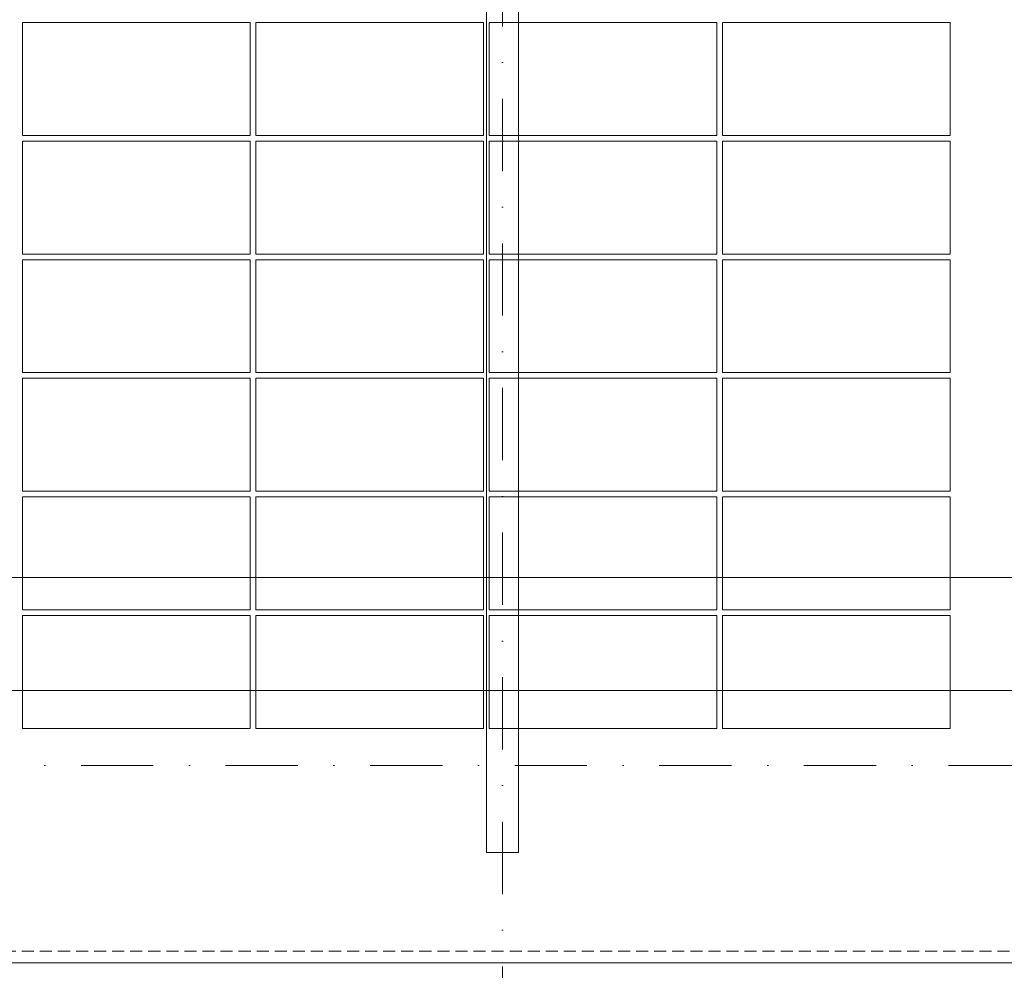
# Model space of a CAD drawing. Header units: millimetres. Extents: x -725694 to 5289369, y -1488057 to 2187451.
# Tile 557 of 656: x 339455 to 344646, y 148920 to 153930. Entities that reach past the tile are written whole.
import ezdxf

# ---------------------------------------------------------------- set-up
doc = ezdxf.new("R2010")
doc.units = ezdxf.units.MM
for name, pattern in [('CENTERX2', [101.6, 63.5, -12.7, 12.7, -12.7]), ('DASHDOT', [25.4, 12.7, -6.35, 0, -6.35]), ('DASHED', [19.05, 12.7, -6.35]), ('HIDDEN', [9.525, 6.35, -3.175])]:
    doc.linetypes.add(name, pattern=pattern)
doc.layers.get('Defpoints').update_dxf_attribs({"color": 8})
for name, color, linetype, lineweight in [('A99_FVE', 30, 'Continuous', 5), ('A99_N_kce-pod', 7, 'DASHED', 20), ('A99_N_koty-200', 5, 'Continuous', 5), ('A99_N_koty-200 @ 1', 5, 'Continuous', 5), ('A99_N_koty-200 @ 10', 5, 'Continuous', 5), ('A99_N_koty-200 @ 100', 5, 'Continuous', 5), ('A99_N_koty-200 @ 200', 5, 'Continuous', 5), ('A99_N_koty-200 @ 250 (1)', 5, 'Continuous', 5), ('A99_N_koty-200 @ 250 (2)', 5, 'Continuous', 5), ('A99_N_koty-200 @ 400', 5, 'Continuous', 5), ('A99_S_kce-pohl', 7, 'Continuous', 5), ('A99_S_osy', 1, 'CENTERX2', 5)]:
    doc.layers.add(name, color=color, linetype=linetype, lineweight=lineweight)
doc.styles.add('A99_kota', font='isocpeur.ttf', dxfattribs={"height": 2})
doc.dimstyles.new('A99_kota_200 new', dxfattribs={"dimscale": 200, "dimtxt": 2, "dimasz": 1.2, "dimexe": 0.5, "dimexo": 1.5, "dimgap": 0.3, "dimtad": 1, "dimdec": 0, "dimzin": 3, "dimdsep": 46, "dimtxsty": 'A99_kota', "dimblk": 'ARCHTICK', "dimcen": 2.5, "dimazin": 2, "dimtfac": 0.75, "dimtdec": 0, "dimtmove": 2, "dimatfit": 0, "dimfxl": 0, "dimtolj": 1, "dimtzin": 0, "dimlwd": 5, "dimlwe": 5, "dimarcsym": 0})

# ---------------------------------------------------------------- blocks, each defined once
blk = doc.blocks.new('_ArchTick')
at = {"color": 0, "linetype": 'ByBlock', "const_width": 0.15}
blk.add_lwpolyline([(-0.5, -0.5), (0.5, 0.5)], dxfattribs=at)
blk = doc.blocks.new('*D4744')
at = {"layer": 'A99_N_koty-200', "color": 0, "linetype": 'Continuous', "lineweight": 5, "ltscale": 10, "transparency": 16777216}
for p, q in [((342000, 146925), (342000, 146475)), ((354000, 146925), (354000, 146475)), ((354000, 146525), (342000, 146525))]:
    blk.add_line(p, q, dxfattribs=at)
at = {"layer": 'Defpoints', "color": 0, "linetype": 'Continuous', "lineweight": 0, "ltscale": 10, "transparency": 16777216}
for p in [(342000, 149400), (354000, 149400), (342000, 146525)]:
    blk.add_point(p, dxfattribs=at)
at = {"layer": 'A99_N_koty-200', "color": 0, "linetype": 'Continuous', "lineweight": 5, "ltscale": 10, "transparency": 16777216, "xscale": 120, "yscale": 120, "zscale": 120, "rotation": 180}
blk.add_blockref('_ArchTick', (342000, 146525), dxfattribs=at)
at = {"layer": 'A99_N_koty-200', "color": 0, "linetype": 'Continuous', "lineweight": 5, "ltscale": 10, "transparency": 16777216, "xscale": 120, "yscale": 120, "zscale": 120}
blk.add_blockref('_ArchTick', (354000, 146525), dxfattribs=at)
at = {"layer": 'A99_N_koty-200', "color": 0, "linetype": 'Continuous', "ltscale": 10, "transparency": 16777216, "insert": (348000, 146655), "char_height": 200, "attachment_point": 5, "style": 'A99_kota'}
blk.add_mtext('\\A1;12000', dxfattribs=at)
blk = doc.blocks.new('*D4745')
at = {"layer": 'A99_N_koty-200', "color": 0, "linetype": 'Continuous', "lineweight": 5, "ltscale": 10, "transparency": 16777216}
for p, q in [((342000, 147325), (342000, 146425)), ((354000, 147325), (354000, 146425)), ((354000, 146525), (342000, 146525))]:
    blk.add_line(p, q, dxfattribs=at)
at = {"layer": 'Defpoints', "color": 0, "linetype": 'Continuous', "lineweight": 0, "ltscale": 10, "transparency": 16777216}
for p in [(342000, 149400), (354000, 149400), (342000, 146525)]:
    blk.add_point(p, dxfattribs=at)
at = {"layer": 'A99_N_koty-200', "color": 0, "linetype": 'Continuous', "lineweight": 5, "ltscale": 10, "transparency": 16777216, "xscale": 240, "yscale": 240, "zscale": 240, "rotation": 180}
blk.add_blockref('_ArchTick', (342000, 146525), dxfattribs=at)
at = {"layer": 'A99_N_koty-200', "color": 0, "linetype": 'Continuous', "lineweight": 5, "ltscale": 10, "transparency": 16777216, "xscale": 240, "yscale": 240, "zscale": 240}
blk.add_blockref('_ArchTick', (354000, 146525), dxfattribs=at)
at = {"layer": 'A99_N_koty-200', "color": 0, "linetype": 'Continuous', "ltscale": 10, "transparency": 16777216, "insert": (348000, 146785), "char_height": 400, "attachment_point": 5, "style": 'A99_kota'}
blk.add_mtext('\\A1;12000', dxfattribs=at)
blk = doc.blocks.new('*D4746')
at = {"layer": 'A99_N_koty-200', "color": 0, "linetype": 'Continuous', "lineweight": 5, "ltscale": 10, "transparency": 16777216}
for p, q in [((342000, 146529), (342000, 146524.5)), ((354000, 146525), (342000, 146525)), ((354000, 146529), (354000, 146524.5))]:
    blk.add_line(p, q, dxfattribs=at)
at = {"layer": 'Defpoints', "color": 0, "linetype": 'Continuous', "lineweight": 0, "ltscale": 10, "transparency": 16777216}
for p in [(342000, 149400), (354000, 149400), (342000, 146525)]:
    blk.add_point(p, dxfattribs=at)
at = {"layer": 'A99_N_koty-200', "color": 0, "linetype": 'Continuous', "lineweight": 5, "ltscale": 10, "transparency": 16777216, "xscale": 1.2, "yscale": 1.2, "zscale": 1.2, "rotation": 180}
blk.add_blockref('_ArchTick', (342000, 146525), dxfattribs=at)
at = {"layer": 'A99_N_koty-200', "color": 0, "linetype": 'Continuous', "lineweight": 5, "ltscale": 10, "transparency": 16777216, "xscale": 1.2, "yscale": 1.2, "zscale": 1.2}
blk.add_blockref('_ArchTick', (354000, 146525), dxfattribs=at)
at = {"layer": 'A99_N_koty-200', "color": 0, "linetype": 'Continuous', "ltscale": 10, "transparency": 16777216, "insert": (348000, 146526.3), "char_height": 2, "attachment_point": 5, "style": 'A99_kota'}
blk.add_mtext('\\A1;12000', dxfattribs=at)
blk = doc.blocks.new('*D4747')
at = {"layer": 'A99_N_koty-200', "color": 0, "linetype": 'Continuous', "lineweight": 5, "ltscale": 10, "transparency": 16777216}
for p, q in [((342000, 148125), (342000, 146325)), ((354000, 148125), (354000, 146325)), ((354000, 146525), (342000, 146525))]:
    blk.add_line(p, q, dxfattribs=at)
at = {"layer": 'Defpoints', "color": 0, "linetype": 'Continuous', "lineweight": 0, "ltscale": 10, "transparency": 16777216}
for p in [(342000, 149400), (354000, 149400), (342000, 146525)]:
    blk.add_point(p, dxfattribs=at)
at = {"layer": 'A99_N_koty-200', "color": 0, "linetype": 'Continuous', "lineweight": 5, "ltscale": 10, "transparency": 16777216, "xscale": 480, "yscale": 480, "zscale": 480, "rotation": 180}
blk.add_blockref('_ArchTick', (342000, 146525), dxfattribs=at)
at = {"layer": 'A99_N_koty-200', "color": 0, "linetype": 'Continuous', "lineweight": 5, "ltscale": 10, "transparency": 16777216, "xscale": 480, "yscale": 480, "zscale": 480}
blk.add_blockref('_ArchTick', (354000, 146525), dxfattribs=at)
at = {"layer": 'A99_N_koty-200', "color": 0, "linetype": 'Continuous', "ltscale": 10, "transparency": 16777216, "insert": (348000, 147045), "char_height": 800, "attachment_point": 5, "style": 'A99_kota'}
blk.add_mtext('\\A1;12000', dxfattribs=at)
blk = doc.blocks.new('*D4748')
at = {"layer": 'A99_N_koty-200', "color": 0, "linetype": 'Continuous', "lineweight": 5, "ltscale": 10, "transparency": 16777216}
for p, q in [((342000, 146565), (342000, 146520)), ((354000, 146565), (354000, 146520)), ((354000, 146525), (342000, 146525))]:
    blk.add_line(p, q, dxfattribs=at)
at = {"layer": 'Defpoints', "color": 0, "linetype": 'Continuous', "lineweight": 0, "ltscale": 10, "transparency": 16777216}
for p in [(342000, 149400), (354000, 149400), (342000, 146525)]:
    blk.add_point(p, dxfattribs=at)
at = {"layer": 'A99_N_koty-200', "color": 0, "linetype": 'Continuous', "lineweight": 5, "ltscale": 10, "transparency": 16777216, "xscale": 12, "yscale": 12, "zscale": 12, "rotation": 180}
blk.add_blockref('_ArchTick', (342000, 146525), dxfattribs=at)
at = {"layer": 'A99_N_koty-200', "color": 0, "linetype": 'Continuous', "lineweight": 5, "ltscale": 10, "transparency": 16777216, "xscale": 12, "yscale": 12, "zscale": 12}
blk.add_blockref('_ArchTick', (354000, 146525), dxfattribs=at)
at = {"layer": 'A99_N_koty-200', "color": 0, "linetype": 'Continuous', "ltscale": 10, "transparency": 16777216, "insert": (348000, 146538), "char_height": 20, "attachment_point": 5, "style": 'A99_kota'}
blk.add_mtext('\\A1;12000', dxfattribs=at)
blk = doc.blocks.new('*D4749')
at = {"layer": 'A99_N_koty-200', "color": 0, "linetype": 'Continuous', "lineweight": 5, "ltscale": 10, "transparency": 16777216}
for p, q in [((342000, 147525), (342000, 146400)), ((354000, 147525), (354000, 146400)), ((354000, 146525), (342000, 146525))]:
    blk.add_line(p, q, dxfattribs=at)
at = {"layer": 'Defpoints', "color": 0, "linetype": 'Continuous', "lineweight": 0, "ltscale": 10, "transparency": 16777216}
for p in [(342000, 149400), (354000, 149400), (342000, 146525)]:
    blk.add_point(p, dxfattribs=at)
at = {"layer": 'A99_N_koty-200', "color": 0, "linetype": 'Continuous', "lineweight": 5, "ltscale": 10, "transparency": 16777216, "xscale": 300, "yscale": 300, "zscale": 300, "rotation": 180}
blk.add_blockref('_ArchTick', (342000, 146525), dxfattribs=at)
at = {"layer": 'A99_N_koty-200', "color": 0, "linetype": 'Continuous', "lineweight": 5, "ltscale": 10, "transparency": 16777216, "xscale": 300, "yscale": 300, "zscale": 300}
blk.add_blockref('_ArchTick', (354000, 146525), dxfattribs=at)
at = {"layer": 'A99_N_koty-200', "color": 0, "linetype": 'Continuous', "ltscale": 10, "transparency": 16777216, "insert": (348000, 146850), "char_height": 500, "attachment_point": 5, "style": 'A99_kota'}
blk.add_mtext('\\A1;12000', dxfattribs=at)
blk = doc.blocks.new('*D4750')
at = {"layer": 'A99_N_koty-200', "color": 0, "linetype": 'Continuous', "lineweight": 5, "ltscale": 10, "transparency": 16777216}
for p, q in [((342000, 147525), (342000, 146400)), ((354000, 147525), (354000, 146400)), ((354000, 146525), (342000, 146525))]:
    blk.add_line(p, q, dxfattribs=at)
at = {"layer": 'Defpoints', "color": 0, "linetype": 'Continuous', "lineweight": 0, "ltscale": 10, "transparency": 16777216}
for p in [(342000, 149400), (354000, 149400), (342000, 146525)]:
    blk.add_point(p, dxfattribs=at)
at = {"layer": 'A99_N_koty-200', "color": 0, "linetype": 'Continuous', "lineweight": 5, "ltscale": 10, "transparency": 16777216, "xscale": 300, "yscale": 300, "zscale": 300, "rotation": 180}
blk.add_blockref('_ArchTick', (342000, 146525), dxfattribs=at)
at = {"layer": 'A99_N_koty-200', "color": 0, "linetype": 'Continuous', "lineweight": 5, "ltscale": 10, "transparency": 16777216, "xscale": 300, "yscale": 300, "zscale": 300}
blk.add_blockref('_ArchTick', (354000, 146525), dxfattribs=at)
at = {"layer": 'A99_N_koty-200', "color": 0, "linetype": 'Continuous', "ltscale": 10, "transparency": 16777216, "insert": (348000, 146850), "char_height": 500, "attachment_point": 5, "style": 'A99_kota'}
blk.add_mtext('\\A1;12000', dxfattribs=at)
blk = doc.blocks.new('*D4752')
at = {"layer": 'A99_N_koty-200', "color": 0, "linetype": 'Continuous', "lineweight": 5, "ltscale": 10, "transparency": 16777216}
for p, q in [((330000, 146925), (330000, 146475)), ((342000, 146925), (342000, 146475)), ((342000, 146525), (330000, 146525))]:
    blk.add_line(p, q, dxfattribs=at)
at = {"layer": 'Defpoints', "color": 0, "linetype": 'Continuous', "lineweight": 0, "ltscale": 10, "transparency": 16777216}
for p in [(330000, 149400), (342000, 149400), (330000, 146525)]:
    blk.add_point(p, dxfattribs=at)
at = {"layer": 'A99_N_koty-200', "color": 0, "linetype": 'Continuous', "lineweight": 5, "ltscale": 10, "transparency": 16777216, "xscale": 120, "yscale": 120, "zscale": 120, "rotation": 180}
blk.add_blockref('_ArchTick', (330000, 146525), dxfattribs=at)
at = {"layer": 'A99_N_koty-200', "color": 0, "linetype": 'Continuous', "lineweight": 5, "ltscale": 10, "transparency": 16777216, "xscale": 120, "yscale": 120, "zscale": 120}
blk.add_blockref('_ArchTick', (342000, 146525), dxfattribs=at)
at = {"layer": 'A99_N_koty-200', "color": 0, "linetype": 'Continuous', "ltscale": 10, "transparency": 16777216, "insert": (336000, 146655), "char_height": 200, "attachment_point": 5, "style": 'A99_kota'}
blk.add_mtext('\\A1;12000', dxfattribs=at)
blk = doc.blocks.new('*D4753')
at = {"layer": 'A99_N_koty-200', "color": 0, "linetype": 'Continuous', "lineweight": 5, "ltscale": 10, "transparency": 16777216}
for p, q in [((330000, 147325), (330000, 146425)), ((342000, 147325), (342000, 146425)), ((342000, 146525), (330000, 146525))]:
    blk.add_line(p, q, dxfattribs=at)
at = {"layer": 'Defpoints', "color": 0, "linetype": 'Continuous', "lineweight": 0, "ltscale": 10, "transparency": 16777216}
for p in [(330000, 149400), (342000, 149400), (330000, 146525)]:
    blk.add_point(p, dxfattribs=at)
at = {"layer": 'A99_N_koty-200', "color": 0, "linetype": 'Continuous', "lineweight": 5, "ltscale": 10, "transparency": 16777216, "xscale": 240, "yscale": 240, "zscale": 240, "rotation": 180}
blk.add_blockref('_ArchTick', (330000, 146525), dxfattribs=at)
at = {"layer": 'A99_N_koty-200', "color": 0, "linetype": 'Continuous', "lineweight": 5, "ltscale": 10, "transparency": 16777216, "xscale": 240, "yscale": 240, "zscale": 240}
blk.add_blockref('_ArchTick', (342000, 146525), dxfattribs=at)
at = {"layer": 'A99_N_koty-200', "color": 0, "linetype": 'Continuous', "ltscale": 10, "transparency": 16777216, "insert": (336000, 146785), "char_height": 400, "attachment_point": 5, "style": 'A99_kota'}
blk.add_mtext('\\A1;12000', dxfattribs=at)
blk = doc.blocks.new('*D4754')
at = {"layer": 'A99_N_koty-200', "color": 0, "linetype": 'Continuous', "lineweight": 5, "ltscale": 10, "transparency": 16777216}
for p, q in [((330000, 146529), (330000, 146524.5)), ((342000, 146525), (330000, 146525)), ((342000, 146529), (342000, 146524.5))]:
    blk.add_line(p, q, dxfattribs=at)
at = {"layer": 'Defpoints', "color": 0, "linetype": 'Continuous', "lineweight": 0, "ltscale": 10, "transparency": 16777216}
for p in [(330000, 149400), (342000, 149400), (330000, 146525)]:
    blk.add_point(p, dxfattribs=at)
at = {"layer": 'A99_N_koty-200', "color": 0, "linetype": 'Continuous', "lineweight": 5, "ltscale": 10, "transparency": 16777216, "xscale": 1.2, "yscale": 1.2, "zscale": 1.2, "rotation": 180}
blk.add_blockref('_ArchTick', (330000, 146525), dxfattribs=at)
at = {"layer": 'A99_N_koty-200', "color": 0, "linetype": 'Continuous', "lineweight": 5, "ltscale": 10, "transparency": 16777216, "xscale": 1.2, "yscale": 1.2, "zscale": 1.2}
blk.add_blockref('_ArchTick', (342000, 146525), dxfattribs=at)
at = {"layer": 'A99_N_koty-200', "color": 0, "linetype": 'Continuous', "ltscale": 10, "transparency": 16777216, "insert": (336000, 146526.3), "char_height": 2, "attachment_point": 5, "style": 'A99_kota'}
blk.add_mtext('\\A1;12000', dxfattribs=at)
blk = doc.blocks.new('*D4755')
at = {"layer": 'A99_N_koty-200', "color": 0, "linetype": 'Continuous', "lineweight": 5, "ltscale": 10, "transparency": 16777216}
for p, q in [((330000, 148125), (330000, 146325)), ((342000, 148125), (342000, 146325)), ((342000, 146525), (330000, 146525))]:
    blk.add_line(p, q, dxfattribs=at)
at = {"layer": 'Defpoints', "color": 0, "linetype": 'Continuous', "lineweight": 0, "ltscale": 10, "transparency": 16777216}
for p in [(330000, 149400), (342000, 149400), (330000, 146525)]:
    blk.add_point(p, dxfattribs=at)
at = {"layer": 'A99_N_koty-200', "color": 0, "linetype": 'Continuous', "lineweight": 5, "ltscale": 10, "transparency": 16777216, "xscale": 480, "yscale": 480, "zscale": 480, "rotation": 180}
blk.add_blockref('_ArchTick', (330000, 146525), dxfattribs=at)
at = {"layer": 'A99_N_koty-200', "color": 0, "linetype": 'Continuous', "lineweight": 5, "ltscale": 10, "transparency": 16777216, "xscale": 480, "yscale": 480, "zscale": 480}
blk.add_blockref('_ArchTick', (342000, 146525), dxfattribs=at)
at = {"layer": 'A99_N_koty-200', "color": 0, "linetype": 'Continuous', "ltscale": 10, "transparency": 16777216, "insert": (336000, 147045), "char_height": 800, "attachment_point": 5, "style": 'A99_kota'}
blk.add_mtext('\\A1;12000', dxfattribs=at)
blk = doc.blocks.new('*D4756')
at = {"layer": 'A99_N_koty-200', "color": 0, "linetype": 'Continuous', "lineweight": 5, "ltscale": 10, "transparency": 16777216}
for p, q in [((330000, 146565), (330000, 146520)), ((342000, 146565), (342000, 146520)), ((342000, 146525), (330000, 146525))]:
    blk.add_line(p, q, dxfattribs=at)
at = {"layer": 'Defpoints', "color": 0, "linetype": 'Continuous', "lineweight": 0, "ltscale": 10, "transparency": 16777216}
for p in [(330000, 149400), (342000, 149400), (330000, 146525)]:
    blk.add_point(p, dxfattribs=at)
at = {"layer": 'A99_N_koty-200', "color": 0, "linetype": 'Continuous', "lineweight": 5, "ltscale": 10, "transparency": 16777216, "xscale": 12, "yscale": 12, "zscale": 12, "rotation": 180}
blk.add_blockref('_ArchTick', (330000, 146525), dxfattribs=at)
at = {"layer": 'A99_N_koty-200', "color": 0, "linetype": 'Continuous', "lineweight": 5, "ltscale": 10, "transparency": 16777216, "xscale": 12, "yscale": 12, "zscale": 12}
blk.add_blockref('_ArchTick', (342000, 146525), dxfattribs=at)
at = {"layer": 'A99_N_koty-200', "color": 0, "linetype": 'Continuous', "ltscale": 10, "transparency": 16777216, "insert": (336000, 146538), "char_height": 20, "attachment_point": 5, "style": 'A99_kota'}
blk.add_mtext('\\A1;12000', dxfattribs=at)
blk = doc.blocks.new('*D4757')
at = {"layer": 'A99_N_koty-200', "color": 0, "linetype": 'Continuous', "lineweight": 5, "ltscale": 10, "transparency": 16777216}
for p, q in [((330000, 147525), (330000, 146400)), ((342000, 147525), (342000, 146400)), ((342000, 146525), (330000, 146525))]:
    blk.add_line(p, q, dxfattribs=at)
at = {"layer": 'Defpoints', "color": 0, "linetype": 'Continuous', "lineweight": 0, "ltscale": 10, "transparency": 16777216}
for p in [(330000, 149400), (342000, 149400), (330000, 146525)]:
    blk.add_point(p, dxfattribs=at)
at = {"layer": 'A99_N_koty-200', "color": 0, "linetype": 'Continuous', "lineweight": 5, "ltscale": 10, "transparency": 16777216, "xscale": 300, "yscale": 300, "zscale": 300, "rotation": 180}
blk.add_blockref('_ArchTick', (330000, 146525), dxfattribs=at)
at = {"layer": 'A99_N_koty-200', "color": 0, "linetype": 'Continuous', "lineweight": 5, "ltscale": 10, "transparency": 16777216, "xscale": 300, "yscale": 300, "zscale": 300}
blk.add_blockref('_ArchTick', (342000, 146525), dxfattribs=at)
at = {"layer": 'A99_N_koty-200', "color": 0, "linetype": 'Continuous', "ltscale": 10, "transparency": 16777216, "insert": (336000, 146850), "char_height": 500, "attachment_point": 5, "style": 'A99_kota'}
blk.add_mtext('\\A1;12000', dxfattribs=at)
blk = doc.blocks.new('*D4758')
at = {"layer": 'A99_N_koty-200', "color": 0, "linetype": 'Continuous', "lineweight": 5, "ltscale": 10, "transparency": 16777216}
for p, q in [((330000, 147525), (330000, 146400)), ((342000, 147525), (342000, 146400)), ((342000, 146525), (330000, 146525))]:
    blk.add_line(p, q, dxfattribs=at)
at = {"layer": 'Defpoints', "color": 0, "linetype": 'Continuous', "lineweight": 0, "ltscale": 10, "transparency": 16777216}
for p in [(330000, 149400), (342000, 149400), (330000, 146525)]:
    blk.add_point(p, dxfattribs=at)
at = {"layer": 'A99_N_koty-200', "color": 0, "linetype": 'Continuous', "lineweight": 5, "ltscale": 10, "transparency": 16777216, "xscale": 300, "yscale": 300, "zscale": 300, "rotation": 180}
blk.add_blockref('_ArchTick', (330000, 146525), dxfattribs=at)
at = {"layer": 'A99_N_koty-200', "color": 0, "linetype": 'Continuous', "lineweight": 5, "ltscale": 10, "transparency": 16777216, "xscale": 300, "yscale": 300, "zscale": 300}
blk.add_blockref('_ArchTick', (342000, 146525), dxfattribs=at)
at = {"layer": 'A99_N_koty-200', "color": 0, "linetype": 'Continuous', "ltscale": 10, "transparency": 16777216, "insert": (336000, 146850), "char_height": 500, "attachment_point": 5, "style": 'A99_kota'}
blk.add_mtext('\\A1;12000', dxfattribs=at)
blk = doc.blocks.new('*D4893')
at = {"layer": 'A99_N_koty-200', "color": 0, "linetype": 'Continuous', "lineweight": 5, "ltscale": 10, "transparency": 16777216}
for p, q in [((330000, 150190), (330000, 151090)), ((378275, 150190), (378275, 151090)), ((330000, 150990), (378275, 150990))]:
    blk.add_line(p, q, dxfattribs=at)
at = {"layer": 'Defpoints', "color": 0, "linetype": 'Continuous', "lineweight": 0, "ltscale": 10, "transparency": 16777216}
for p in [(378275, 150990), (330000, 148920), (378275, 148920)]:
    blk.add_point(p, dxfattribs=at)
at = {"layer": 'A99_N_koty-200', "color": 0, "linetype": 'Continuous', "lineweight": 5, "ltscale": 10, "transparency": 16777216, "xscale": 240, "yscale": 240, "zscale": 240, "rotation": 180}
blk.add_blockref('_ArchTick', (330000, 150990), dxfattribs=at)
at = {"layer": 'A99_N_koty-200', "color": 0, "linetype": 'Continuous', "lineweight": 5, "ltscale": 10, "transparency": 16777216, "xscale": 240, "yscale": 240, "zscale": 240}
blk.add_blockref('_ArchTick', (378275, 150990), dxfattribs=at)
at = {"layer": 'A99_N_koty-200', "color": 0, "linetype": 'Continuous', "ltscale": 10, "transparency": 16777216, "insert": (354778.8, 151330), "char_height": 400, "attachment_point": 5, "style": 'A99_kota'}
blk.add_mtext('\\A1;48275', dxfattribs=at)
blk = doc.blocks.new('*D4894')
at = {"layer": 'A99_N_koty-200', "color": 0, "linetype": 'Continuous', "lineweight": 5, "ltscale": 10, "transparency": 16777216}
for p, q in [((330000, 149995), (330000, 150445)), ((378275, 149995), (378275, 150445)), ((330000, 150395), (378275, 150395))]:
    blk.add_line(p, q, dxfattribs=at)
at = {"layer": 'Defpoints', "color": 0, "linetype": 'Continuous', "lineweight": 0, "ltscale": 10, "transparency": 16777216}
for p in [(378275, 150395), (330000, 148920), (378275, 148920)]:
    blk.add_point(p, dxfattribs=at)
at = {"layer": 'A99_N_koty-200', "color": 0, "linetype": 'Continuous', "lineweight": 5, "ltscale": 10, "transparency": 16777216, "xscale": 120, "yscale": 120, "zscale": 120, "rotation": 180}
blk.add_blockref('_ArchTick', (330000, 150395), dxfattribs=at)
at = {"layer": 'A99_N_koty-200', "color": 0, "linetype": 'Continuous', "lineweight": 5, "ltscale": 10, "transparency": 16777216, "xscale": 120, "yscale": 120, "zscale": 120}
blk.add_blockref('_ArchTick', (378275, 150395), dxfattribs=at)
at = {"layer": 'A99_N_koty-200', "color": 0, "linetype": 'Continuous', "ltscale": 10, "transparency": 16777216, "insert": (354137.5, 150525), "char_height": 200, "attachment_point": 5, "style": 'A99_kota'}
blk.add_mtext('\\A1;48275', dxfattribs=at)
blk = doc.blocks.new('*D4895')
at = {"layer": 'A99_N_koty-200', "color": 0, "linetype": 'Continuous', "lineweight": 5, "ltscale": 10, "transparency": 16777216}
for p, q in [((330000, 150391), (330000, 150395.5)), ((330000, 150395), (378275, 150395)), ((378275, 150391), (378275, 150395.5))]:
    blk.add_line(p, q, dxfattribs=at)
at = {"layer": 'Defpoints', "color": 0, "linetype": 'Continuous', "lineweight": 0, "ltscale": 10, "transparency": 16777216}
for p in [(378275, 150395), (330000, 148920), (378275, 148920)]:
    blk.add_point(p, dxfattribs=at)
at = {"layer": 'A99_N_koty-200', "color": 0, "linetype": 'Continuous', "lineweight": 5, "ltscale": 10, "transparency": 16777216, "xscale": 1.2, "yscale": 1.2, "zscale": 1.2, "rotation": 180}
blk.add_blockref('_ArchTick', (330000, 150395), dxfattribs=at)
at = {"layer": 'A99_N_koty-200', "color": 0, "linetype": 'Continuous', "lineweight": 5, "ltscale": 10, "transparency": 16777216, "xscale": 1.2, "yscale": 1.2, "zscale": 1.2}
blk.add_blockref('_ArchTick', (378275, 150395), dxfattribs=at)
at = {"layer": 'A99_N_koty-200', "color": 0, "linetype": 'Continuous', "ltscale": 10, "transparency": 16777216, "insert": (354137.5, 150396.3), "char_height": 2, "attachment_point": 5, "style": 'A99_kota'}
blk.add_mtext('\\A1;48275', dxfattribs=at)
blk = doc.blocks.new('*D4896')
at = {"layer": 'A99_N_koty-200', "color": 0, "linetype": 'Continuous', "lineweight": 5, "ltscale": 10, "transparency": 16777216}
for p, q in [((330000, 149520), (330000, 150595)), ((378275, 149520), (378275, 150595)), ((330000, 150395), (378275, 150395))]:
    blk.add_line(p, q, dxfattribs=at)
at = {"layer": 'Defpoints', "color": 0, "linetype": 'Continuous', "lineweight": 0, "ltscale": 10, "transparency": 16777216}
for p in [(378275, 150395), (330000, 148920), (378275, 148920)]:
    blk.add_point(p, dxfattribs=at)
at = {"layer": 'A99_N_koty-200', "color": 0, "linetype": 'Continuous', "lineweight": 5, "ltscale": 10, "transparency": 16777216, "xscale": 480, "yscale": 480, "zscale": 480, "rotation": 180}
blk.add_blockref('_ArchTick', (330000, 150395), dxfattribs=at)
at = {"layer": 'A99_N_koty-200', "color": 0, "linetype": 'Continuous', "lineweight": 5, "ltscale": 10, "transparency": 16777216, "xscale": 480, "yscale": 480, "zscale": 480}
blk.add_blockref('_ArchTick', (378275, 150395), dxfattribs=at)
at = {"layer": 'A99_N_koty-200', "color": 0, "linetype": 'Continuous', "ltscale": 10, "transparency": 16777216, "insert": (354137.5, 150915), "char_height": 800, "attachment_point": 5, "style": 'A99_kota'}
blk.add_mtext('\\A1;48275', dxfattribs=at)
blk = doc.blocks.new('*D4897')
at = {"layer": 'A99_N_koty-200', "color": 0, "linetype": 'Continuous', "lineweight": 5, "ltscale": 10, "transparency": 16777216}
for p, q in [((330000, 150355), (330000, 150400)), ((330000, 150395), (378275, 150395)), ((378275, 150355), (378275, 150400))]:
    blk.add_line(p, q, dxfattribs=at)
at = {"layer": 'Defpoints', "color": 0, "linetype": 'Continuous', "lineweight": 0, "ltscale": 10, "transparency": 16777216}
for p in [(378275, 150395), (330000, 148920), (378275, 148920)]:
    blk.add_point(p, dxfattribs=at)
at = {"layer": 'A99_N_koty-200', "color": 0, "linetype": 'Continuous', "lineweight": 5, "ltscale": 10, "transparency": 16777216, "xscale": 12, "yscale": 12, "zscale": 12, "rotation": 180}
blk.add_blockref('_ArchTick', (330000, 150395), dxfattribs=at)
at = {"layer": 'A99_N_koty-200', "color": 0, "linetype": 'Continuous', "lineweight": 5, "ltscale": 10, "transparency": 16777216, "xscale": 12, "yscale": 12, "zscale": 12}
blk.add_blockref('_ArchTick', (378275, 150395), dxfattribs=at)
at = {"layer": 'A99_N_koty-200', "color": 0, "linetype": 'Continuous', "ltscale": 10, "transparency": 16777216, "insert": (354137.5, 150408), "char_height": 20, "attachment_point": 5, "style": 'A99_kota'}
blk.add_mtext('\\A1;48275', dxfattribs=at)
blk = doc.blocks.new('*D4898')
at = {"layer": 'A99_N_koty-200', "color": 0, "linetype": 'Continuous', "lineweight": 5, "ltscale": 10, "transparency": 16777216}
for p, q in [((330000, 149395), (330000, 150520)), ((378275, 149395), (378275, 150520)), ((330000, 150395), (378275, 150395))]:
    blk.add_line(p, q, dxfattribs=at)
at = {"layer": 'Defpoints', "color": 0, "linetype": 'Continuous', "lineweight": 0, "ltscale": 10, "transparency": 16777216}
for p in [(378275, 150395), (330000, 148920), (378275, 148920)]:
    blk.add_point(p, dxfattribs=at)
at = {"layer": 'A99_N_koty-200', "color": 0, "linetype": 'Continuous', "lineweight": 5, "ltscale": 10, "transparency": 16777216, "xscale": 300, "yscale": 300, "zscale": 300, "rotation": 180}
blk.add_blockref('_ArchTick', (330000, 150395), dxfattribs=at)
at = {"layer": 'A99_N_koty-200', "color": 0, "linetype": 'Continuous', "lineweight": 5, "ltscale": 10, "transparency": 16777216, "xscale": 300, "yscale": 300, "zscale": 300}
blk.add_blockref('_ArchTick', (378275, 150395), dxfattribs=at)
at = {"layer": 'A99_N_koty-200', "color": 0, "linetype": 'Continuous', "ltscale": 10, "transparency": 16777216, "insert": (354137.5, 150720), "char_height": 500, "attachment_point": 5, "style": 'A99_kota'}
blk.add_mtext('\\A1;48275', dxfattribs=at)
blk = doc.blocks.new('*D4899')
at = {"layer": 'A99_N_koty-200', "color": 0, "linetype": 'Continuous', "lineweight": 5, "ltscale": 10, "transparency": 16777216}
for p, q in [((330000, 149395), (330000, 150520)), ((378275, 149395), (378275, 150520)), ((330000, 150395), (378275, 150395))]:
    blk.add_line(p, q, dxfattribs=at)
at = {"layer": 'Defpoints', "color": 0, "linetype": 'Continuous', "lineweight": 0, "ltscale": 10, "transparency": 16777216}
for p in [(378275, 150395), (330000, 148920), (378275, 148920)]:
    blk.add_point(p, dxfattribs=at)
at = {"layer": 'A99_N_koty-200', "color": 0, "linetype": 'Continuous', "lineweight": 5, "ltscale": 10, "transparency": 16777216, "xscale": 300, "yscale": 300, "zscale": 300, "rotation": 180}
blk.add_blockref('_ArchTick', (330000, 150395), dxfattribs=at)
at = {"layer": 'A99_N_koty-200', "color": 0, "linetype": 'Continuous', "lineweight": 5, "ltscale": 10, "transparency": 16777216, "xscale": 300, "yscale": 300, "zscale": 300}
blk.add_blockref('_ArchTick', (378275, 150395), dxfattribs=at)
at = {"layer": 'A99_N_koty-200', "color": 0, "linetype": 'Continuous', "ltscale": 10, "transparency": 16777216, "insert": (354137.5, 150720), "char_height": 500, "attachment_point": 5, "style": 'A99_kota'}
blk.add_mtext('\\A1;48275', dxfattribs=at)
blk = doc.blocks.new('*U6094')
at = {"layer": 'A99_N_koty-200 @ 1', "linetype": 'Continuous', "ltscale": 10}
dim = blk.add_linear_dim(base=(342000, 146525), p1=(354000, 149400), p2=(342000, 149400), angle=180, dimstyle='A99_kota_200 new', override={"dimscale": 1, "dimtix": 1, "dimtofl": 1, "dimtmove": 1, "dimatfit": 1}, dxfattribs=at)
dim.commit()
dim.dimension.update_dxf_attribs({"geometry": '*D4746', "text_midpoint": (348000, 146526.3)})
at = {"layer": 'A99_N_koty-200 @ 10', "linetype": 'Continuous', "ltscale": 10}
dim = blk.add_linear_dim(base=(342000, 146525), p1=(354000, 149400), p2=(342000, 149400), angle=180, dimstyle='A99_kota_200 new', override={"dimscale": 10, "dimtix": 1, "dimtofl": 1, "dimtmove": 1, "dimatfit": 1}, dxfattribs=at)
dim.commit()
dim.dimension.update_dxf_attribs({"geometry": '*D4748', "text_midpoint": (348000, 146538)})
at = {"layer": 'A99_N_koty-200 @ 100', "linetype": 'Continuous', "ltscale": 10}
dim = blk.add_linear_dim(base=(342000, 146525), p1=(354000, 149400), p2=(342000, 149400), angle=180, dimstyle='A99_kota_200 new', override={"dimscale": 100, "dimtix": 1, "dimtofl": 1, "dimtmove": 1, "dimatfit": 1}, dxfattribs=at)
dim.commit()
dim.dimension.update_dxf_attribs({"geometry": '*D4744', "text_midpoint": (348000, 146655)})
at = {"layer": 'A99_N_koty-200 @ 200', "linetype": 'Continuous', "ltscale": 10}
dim = blk.add_linear_dim(base=(342000, 146525), p1=(354000, 149400), p2=(342000, 149400), angle=180, dimstyle='A99_kota_200 new', override={"dimscale": 200, "dimtix": 1, "dimtofl": 1, "dimtmove": 1, "dimatfit": 1}, dxfattribs=at)
dim.commit()
dim.dimension.update_dxf_attribs({"geometry": '*D4745', "text_midpoint": (348000, 146785)})
at = {"layer": 'A99_N_koty-200 @ 250 (1)', "linetype": 'Continuous', "ltscale": 10}
dim = blk.add_linear_dim(base=(342000, 146525), p1=(354000, 149400), p2=(342000, 149400), angle=180, dimstyle='A99_kota_200 new', override={"dimscale": 250, "dimtix": 1, "dimtofl": 1, "dimtmove": 1, "dimatfit": 1}, dxfattribs=at)
dim.commit()
dim.dimension.update_dxf_attribs({"geometry": '*D4750', "text_midpoint": (348000, 146850)})
at = {"layer": 'A99_N_koty-200 @ 250 (2)', "linetype": 'Continuous', "ltscale": 10}
dim = blk.add_linear_dim(base=(342000, 146525), p1=(354000, 149400), p2=(342000, 149400), angle=180, dimstyle='A99_kota_200 new', override={"dimscale": 250, "dimtix": 1, "dimtofl": 1, "dimtmove": 1, "dimatfit": 1}, dxfattribs=at)
dim.commit()
dim.dimension.update_dxf_attribs({"geometry": '*D4749', "text_midpoint": (348000, 146850)})
at = {"layer": 'A99_N_koty-200 @ 400', "linetype": 'Continuous', "ltscale": 10}
dim = blk.add_linear_dim(base=(342000, 146525), p1=(354000, 149400), p2=(342000, 149400), angle=180, dimstyle='A99_kota_200 new', override={"dimscale": 400, "dimtix": 1, "dimtofl": 1, "dimtmove": 1, "dimatfit": 1}, dxfattribs=at)
dim.commit()
dim.dimension.update_dxf_attribs({"geometry": '*D4747', "text_midpoint": (348000, 147045)})
blk = doc.blocks.new('*U6095')
at = {"layer": 'A99_N_koty-200 @ 1', "linetype": 'Continuous', "ltscale": 10}
dim = blk.add_linear_dim(base=(330000, 146525), p1=(342000, 149400), p2=(330000, 149400), angle=180, dimstyle='A99_kota_200 new', override={"dimscale": 1, "dimtix": 1, "dimtofl": 1, "dimtmove": 1, "dimatfit": 1}, dxfattribs=at)
dim.commit()
dim.dimension.update_dxf_attribs({"geometry": '*D4754', "text_midpoint": (336000, 146526.3)})
at = {"layer": 'A99_N_koty-200 @ 10', "linetype": 'Continuous', "ltscale": 10}
dim = blk.add_linear_dim(base=(330000, 146525), p1=(342000, 149400), p2=(330000, 149400), angle=180, dimstyle='A99_kota_200 new', override={"dimscale": 10, "dimtix": 1, "dimtofl": 1, "dimtmove": 1, "dimatfit": 1}, dxfattribs=at)
dim.commit()
dim.dimension.update_dxf_attribs({"geometry": '*D4756', "text_midpoint": (336000, 146538)})
at = {"layer": 'A99_N_koty-200 @ 100', "linetype": 'Continuous', "ltscale": 10}
dim = blk.add_linear_dim(base=(330000, 146525), p1=(342000, 149400), p2=(330000, 149400), angle=180, dimstyle='A99_kota_200 new', override={"dimscale": 100, "dimtix": 1, "dimtofl": 1, "dimtmove": 1, "dimatfit": 1}, dxfattribs=at)
dim.commit()
dim.dimension.update_dxf_attribs({"geometry": '*D4752', "text_midpoint": (336000, 146655)})
at = {"layer": 'A99_N_koty-200 @ 200', "linetype": 'Continuous', "ltscale": 10}
dim = blk.add_linear_dim(base=(330000, 146525), p1=(342000, 149400), p2=(330000, 149400), angle=180, dimstyle='A99_kota_200 new', override={"dimscale": 200, "dimtix": 1, "dimtofl": 1, "dimtmove": 1, "dimatfit": 1}, dxfattribs=at)
dim.commit()
dim.dimension.update_dxf_attribs({"geometry": '*D4753', "text_midpoint": (336000, 146785)})
at = {"layer": 'A99_N_koty-200 @ 250 (1)', "linetype": 'Continuous', "ltscale": 10}
dim = blk.add_linear_dim(base=(330000, 146525), p1=(342000, 149400), p2=(330000, 149400), angle=180, dimstyle='A99_kota_200 new', override={"dimscale": 250, "dimtix": 1, "dimtofl": 1, "dimtmove": 1, "dimatfit": 1}, dxfattribs=at)
dim.commit()
dim.dimension.update_dxf_attribs({"geometry": '*D4758', "text_midpoint": (336000, 146850)})
at = {"layer": 'A99_N_koty-200 @ 250 (2)', "linetype": 'Continuous', "ltscale": 10}
dim = blk.add_linear_dim(base=(330000, 146525), p1=(342000, 149400), p2=(330000, 149400), angle=180, dimstyle='A99_kota_200 new', override={"dimscale": 250, "dimtix": 1, "dimtofl": 1, "dimtmove": 1, "dimatfit": 1}, dxfattribs=at)
dim.commit()
dim.dimension.update_dxf_attribs({"geometry": '*D4757', "text_midpoint": (336000, 146850)})
at = {"layer": 'A99_N_koty-200 @ 400', "linetype": 'Continuous', "ltscale": 10}
dim = blk.add_linear_dim(base=(330000, 146525), p1=(342000, 149400), p2=(330000, 149400), angle=180, dimstyle='A99_kota_200 new', override={"dimscale": 400, "dimtix": 1, "dimtofl": 1, "dimtmove": 1, "dimatfit": 1}, dxfattribs=at)
dim.commit()
dim.dimension.update_dxf_attribs({"geometry": '*D4755', "text_midpoint": (336000, 147045)})
blk = doc.blocks.new('*U6132')
at = {"layer": 'A99_N_koty-200 @ 1', "linetype": 'Continuous', "ltscale": 10}
dim = blk.add_linear_dim(base=(378275, 150395), p1=(330000, 148920), p2=(378275, 148920), dimstyle='A99_kota_200 new', override={"dimscale": 1, "dimtix": 1, "dimtofl": 1, "dimtmove": 2, "dimatfit": 3}, dxfattribs=at)
dim.commit()
dim.dimension.update_dxf_attribs({"geometry": '*D4895', "text_midpoint": (354137.5, 150396.3)})
at = {"layer": 'A99_N_koty-200 @ 10', "linetype": 'Continuous', "ltscale": 10}
dim = blk.add_linear_dim(base=(378275, 150395), p1=(330000, 148920), p2=(378275, 148920), dimstyle='A99_kota_200 new', override={"dimscale": 10, "dimtix": 1, "dimtofl": 1, "dimtmove": 2, "dimatfit": 3}, dxfattribs=at)
dim.commit()
dim.dimension.update_dxf_attribs({"geometry": '*D4897', "text_midpoint": (354137.5, 150408)})
at = {"layer": 'A99_N_koty-200 @ 100', "linetype": 'Continuous', "ltscale": 10}
dim = blk.add_linear_dim(base=(378275, 150395), p1=(330000, 148920), p2=(378275, 148920), dimstyle='A99_kota_200 new', override={"dimscale": 100, "dimtix": 1, "dimtofl": 1, "dimtmove": 2, "dimatfit": 3}, dxfattribs=at)
dim.commit()
dim.dimension.update_dxf_attribs({"geometry": '*D4894', "text_midpoint": (354137.5, 150525)})
at = {"layer": 'A99_N_koty-200 @ 200', "linetype": 'Continuous', "ltscale": 10}
dim = blk.add_linear_dim(base=(378275, 150990), p1=(330000, 148920), p2=(378275, 148920), dimstyle='A99_kota_200 new', override={"dimscale": 200, "dimtix": 1, "dimtofl": 1, "dimtmove": 2, "dimatfit": 3}, dxfattribs=at)
dim.commit()
dim.dimension.update_dxf_attribs({"geometry": '*D4893', "text_midpoint": (354778.8, 151330), "dimtype": 128})
at = {"layer": 'A99_N_koty-200 @ 250 (1)', "linetype": 'Continuous', "ltscale": 10}
dim = blk.add_linear_dim(base=(378275, 150395), p1=(330000, 148920), p2=(378275, 148920), dimstyle='A99_kota_200 new', override={"dimscale": 250, "dimtix": 1, "dimtofl": 1, "dimtmove": 2, "dimatfit": 3}, dxfattribs=at)
dim.commit()
dim.dimension.update_dxf_attribs({"geometry": '*D4899', "text_midpoint": (354137.5, 150720)})
at = {"layer": 'A99_N_koty-200 @ 250 (2)', "linetype": 'Continuous', "ltscale": 10}
dim = blk.add_linear_dim(base=(378275, 150395), p1=(330000, 148920), p2=(378275, 148920), dimstyle='A99_kota_200 new', override={"dimscale": 250, "dimtix": 1, "dimtofl": 1, "dimtmove": 2, "dimatfit": 3}, dxfattribs=at)
dim.commit()
dim.dimension.update_dxf_attribs({"geometry": '*D4898', "text_midpoint": (354137.5, 150720)})
at = {"layer": 'A99_N_koty-200 @ 400', "linetype": 'Continuous', "ltscale": 10}
dim = blk.add_linear_dim(base=(378275, 150395), p1=(330000, 148920), p2=(378275, 148920), dimstyle='A99_kota_200 new', override={"dimscale": 400, "dimtix": 1, "dimtofl": 1, "dimtmove": 2, "dimatfit": 3}, dxfattribs=at)
dim.commit()
dim.dimension.update_dxf_attribs({"geometry": '*D4896', "text_midpoint": (354137.5, 150915)})

msp = doc.modelspace()

# ---------------------------------------------------------------- linework, layer by layer
at = {"layer": 'A99_FVE', "linetype": 'Continuous', "lineweight": 15, "ltscale": 2}
msp.add_lwpolyline([(341915, 155305), (342085, 155305), (342085, 149540), (341915, 149540)], close=True, dxfattribs=at)
at = {"layer": 'A99_FVE', "lineweight": 5, "ltscale": 2}
for points in [[(340670, 153320), (340670, 153915), (339470, 153915), (339470, 153320)], [(341900, 153320), (341900, 153915), (340700, 153915), (340700, 153320)], [(343130, 153320), (343130, 153915), (341930, 153915), (341930, 153320)], [(344360, 153320), (344360, 153915), (343160, 153915), (343160, 153320)], [(340670, 152695), (340670, 153290), (339470, 153290), (339470, 152695)], [(341900, 152695), (341900, 153290), (340700, 153290), (340700, 152695)], [(343130, 152695), (343130, 153290), (341930, 153290), (341930, 152695)], [(344360, 152695), (344360, 153290), (343160, 153290), (343160, 152695)], [(340670, 152070), (340670, 152665), (339470, 152665), (339470, 152070)], [(341900, 152070), (341900, 152665), (340700, 152665), (340700, 152070)], [(343130, 152070), (343130, 152665), (341930, 152665), (341930, 152070)], [(344360, 152070), (344360, 152665), (343160, 152665), (343160, 152070)], [(340670, 151445), (340670, 152040), (339470, 152040), (339470, 151445)], [(341900, 151445), (341900, 152040), (340700, 152040), (340700, 151445)], [(343130, 151445), (343130, 152040), (341930, 152040), (341930, 151445)], [(344360, 151445), (344360, 152040), (343160, 152040), (343160, 151445)], [(340670, 150820), (340670, 151415), (339470, 151415), (339470, 150820)], [(341900, 150820), (341900, 151415), (340700, 151415), (340700, 150820)], [(343130, 150820), (343130, 151415), (341930, 151415), (341930, 150820)], [(344360, 150820), (344360, 151415), (343160, 151415), (343160, 150820)], [(340670, 150195), (340670, 150790), (339470, 150790), (339470, 150195)], [(341900, 150195), (341900, 150790), (340700, 150790), (340700, 150195)], [(343130, 150195), (343130, 150790), (341930, 150790), (341930, 150195)], [(344360, 150195), (344360, 150790), (343160, 150790), (343160, 150195)]]:
    msp.add_lwpolyline(points, close=True, dxfattribs=at)
at = {"layer": 'A99_N_kce-pod', "linetype": 'HIDDEN', "lineweight": 5, "ltscale": 10}
msp.add_lwpolyline([(438875.5, 149020), (299400, 149020)], dxfattribs=at)
at = {"layer": 'A99_S_kce-pohl', "linetype": 'Continuous', "ltscale": 25}
msp.add_lwpolyline([(307330, 174440), (299400, 174440), (299400, 148960), (438875.5, 148960), (438875.5, 176350)], dxfattribs=at)
at = {"layer": 'A99_S_osy', "linetype": 'DASHDOT', "lineweight": 5, "ltscale": 30}
for points in [[(342000, 250300), (342000, 146890)], [(452950, 150000), (297355, 150000)]]:
    msp.add_lwpolyline(points, dxfattribs=at)

# ---------------------------------------------------------------- block references
at = {"layer": 'A99_N_koty-200', "color": 3, "linetype": 'Continuous', "lineweight": 0}
for name in ['*U6132', '*U6095', '*U6094']:
    msp.add_blockref(name, (0, 0), dxfattribs=at)

doc.saveas('drawing.dxf')
